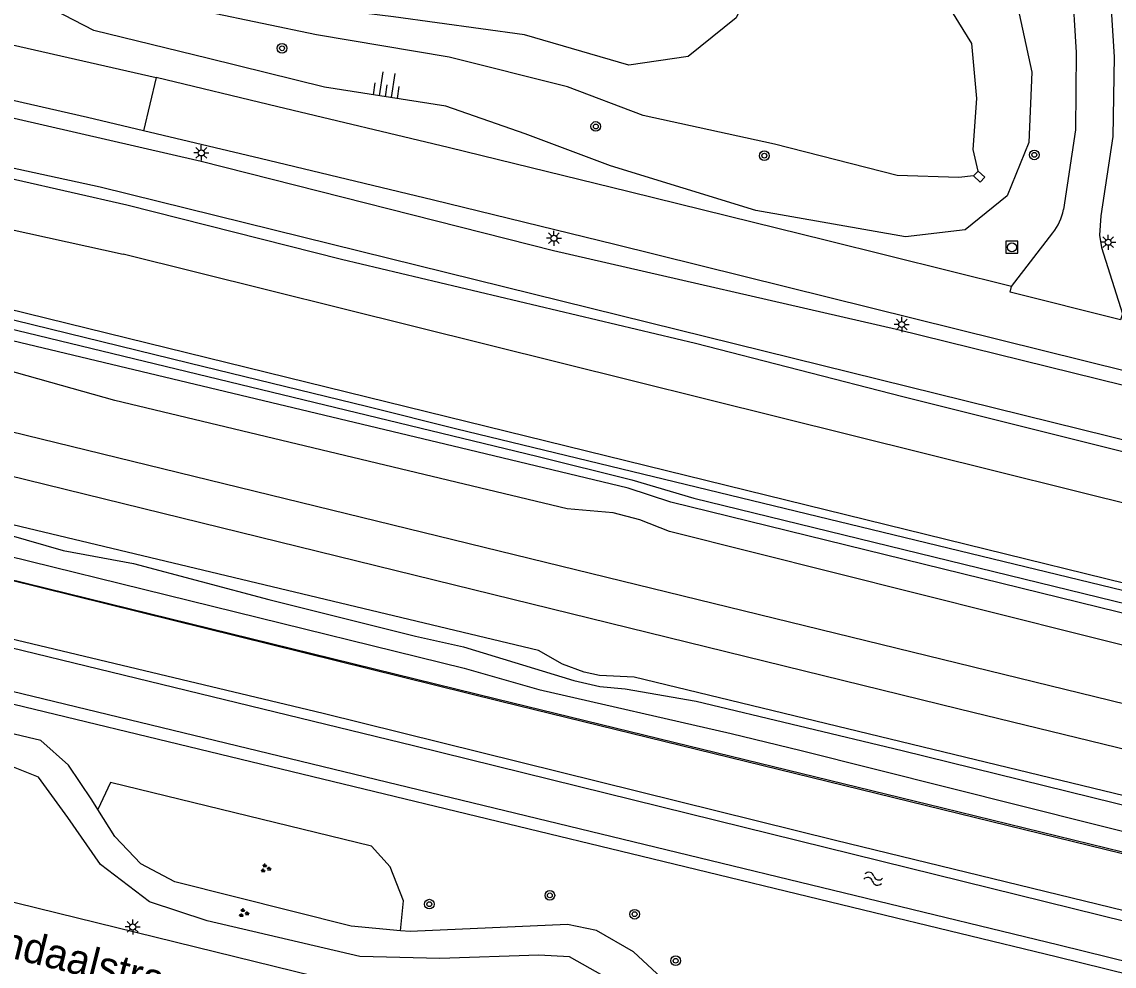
# Model space of a CAD drawing. Extents: x 125000 to 129004, y 397500 to 399008.
# Drawn here: x 126346.7 to 126436.9, y 398668.3 to 398746.2 of the extents above; entities that cross this region are included whole.
import ezdxf

# ---------------------------------------------------------------- set-up
doc = ezdxf.new("R2010")
doc.units = 0
for name, color, linetype in [('gg-afsc-hekwerk', 7, 'Continuous'), ('gg-anno-openbare ruimte label', 7, 'Continuous'), ('gg-aspt-spoorlijn', 7, 'Continuous'), ('gg-knt-BGT kruinlijn', 7, 'Continuous'), ('gg-knt-bovenkant onderkant talud', 7, 'Continuous'), ('gg-knt-verharding', 7, 'Continuous'), ('gg-kntw-bovenkant insteek waterloop', 7, 'Continuous'), ('gg-kntw-waterlijn', 7, 'Continuous'), ('gg-kwrk-uitstroombak niveau min 01', 7, 'Continuous'), ('gt-grn-groengrens', 7, 'Continuous'), ('gt-grn-weggrens', 7, 'Continuous'), ('gt-grn-weggrens revisie', 7, 'Continuous'), ('gt-symb-boom', 7, 'Continuous'), ('gt-symb-groenvak', 7, 'Continuous'), ('gt-symb-lichtmast', 7, 'Continuous'), ('gt-symb-rioolschacht', 7, 'Continuous'), ('gt-symb-talud symbool', 7, 'Continuous'), ('gt-symb-watersymbool', 7, 'Continuous'), ('gx-grn-maaiveld', 7, 'Continuous')]:
    doc.layers.add(name, color=color, linetype=linetype)

# ---------------------------------------------------------------- blocks, each defined once
blk = doc.blocks.new('gt0-BOOM')
at = {"layer": 'gt-symb-boom'}
for radius in [0.4, 0.2]:
    blk.add_circle((0, 0), radius, dxfattribs=at)
blk = doc.blocks.new('gt0-LMAST')
at = {"layer": 'gt-symb-lichtmast'}
for p, q in [((-0.182, 0.173), (-0.447, 0.438)), ((-0.005, 0.246), (-0.005, 0.621)), ((0.172, 0.173), (0.437, 0.438)), ((-0.255, -0.004), (-0.63, -0.004)), ((-0.182, -0.181), (-0.447, -0.446)), ((-0.005, -0.254), (-0.005, -0.629)), ((0.437, -0.446), (0.172, -0.181)), ((0.245, -0.004), (0.62, -0.004))]:
    blk.add_line(p, q, dxfattribs=at)
blk.add_circle((-0.005, -0.004), 0.25, dxfattribs=at)
blk = doc.blocks.new('gt0-TALUD_1')
at = {"layer": 'gt-symb-talud symbool'}
for p, q in [((-1, -1), (-1, 0)), ((-0.5, -2), (-0.5, 0)), ((0, -1), (0, 0)), ((0.5, -2), (0.5, 0)), ((1, -1), (1, 0))]:
    blk.add_line(p, q, dxfattribs=at)
blk = doc.blocks.new('gt0-WA')
at = {"layer": 'gt-symb-watersymbool'}
for centre, start, end in [((-0.323, 0.022), 28.07249, 151.92751), ((0.427, 0.422), 208.07248, 331.92751), ((-0.323, -0.428), 28.07249, 151.92751), ((0.427, -0.028), 208.07248, 331.92751)]:
    blk.add_arc(centre, 0.425, start, end, dxfattribs=at)
blk = doc.blocks.new('gt0-GRVAK')
at = {"layer": 'gt-symb-groenvak'}
for p, q in [((-0.11, 0.189), (-0.228, 0.24)), ((-0.182, 0.153), (0.088, 0.153)), ((-0.091, 0.211), (-0.156, 0.322)), ((-0.047, 0.214), (-0.047, 0.393)), ((-0.004, 0.211), (0.061, 0.322)), ((0.015, 0.189), (0.133, 0.24)), ((0.262, -0.052), (0.197, 0.059)), ((0.305, -0.049), (0.305, 0.13)), ((0.349, -0.052), (0.414, 0.059)), ((-0.245, -0.228), (-0.363, -0.177)), ((-0.318, -0.264), (-0.047, -0.264)), ((-0.226, -0.206), (-0.291, -0.095)), ((-0.183, -0.203), (-0.183, -0.024)), ((-0.139, -0.206), (-0.074, -0.095)), ((-0.12, -0.228), (-0.002, -0.177)), ((0.243, -0.074), (0.125, -0.023)), ((0.17, -0.11), (0.441, -0.11)), ((0.368, -0.074), (0.486, -0.023))]:
    blk.add_line(p, q, dxfattribs=at)
blk = doc.blocks.new('gt0-RS')
at = {"layer": 'gt-symb-rioolschacht'}
blk.add_lwpolyline([(-0.5, -0.5), (0.5, -0.5), (0.5, 0.5), (-0.5, 0.5)], close=True, dxfattribs=at)
blk.add_circle((0, 0), 0.375, dxfattribs=at)

msp = doc.modelspace()

# ---------------------------------------------------------------- linework, layer by layer
at = {"layer": 'gg-afsc-hekwerk'}
for points in [[(126478.281, 398689.433), (126382.649, 398712.624), (126375.311, 398714.467), (126360.517, 398718.068), (126336.139, 398724.037), (126326.363, 398726.54), (126319.088, 398728.391), (126311.753, 398730.283), (126304.448, 398732.151), (126294.671, 398734.65), (126287.326, 398736.483), (126279.994, 398738.361), (126272.657, 398740.229), (126265.307, 398742.089), (126257.968, 398743.95), (126253.076, 398745.2), (126226.172, 398751.986), (126225.411, 398760.232), (126216.755, 398759.327), (126189.205, 398756.689), (126182.228, 398757.509), (126178.713, 398758.294)], [(126478.281, 398689.433), (126382.649, 398712.624), (126375.311, 398714.467), (126360.517, 398718.068), (126336.139, 398724.037), (126326.363, 398726.54), (126319.088, 398728.391), (126311.753, 398730.283), (126304.448, 398732.151), (126294.671, 398734.65), (126287.326, 398736.483), (126279.994, 398738.361), (126272.657, 398740.229), (126265.307, 398742.089), (126257.968, 398743.95), (126253.076, 398745.2), (126250.039, 398745.963)], [(126437.616, 398677.701), (126422.794, 398681.33), (126400.564, 398686.743), (126385.92, 398690.309), (126340.355, 398701.515), (126315.051, 398707.672), (126290.787, 398713.537)]]:
    msp.add_lwpolyline(points, dxfattribs=at)
at = {"layer": 'gg-aspt-spoorlijn'}
for points in [[(126178.191, 398753.482), (126243.646, 398737.457), (126261.198, 398733.101), (126493.406, 398676.338), (126551.442, 398662.053), (126716.835, 398621.637), (126769.514, 398608.681), (126782.186, 398605.654), (126808.742, 398599.06), (126873.678, 398583.156), (126950.767, 398564.393)], [(126177.482, 398749.914), (126237.61, 398735.207), (126282.856, 398724.218), (126424.134, 398689.529), (126477.102, 398676.62), (126493.227, 398672.592), (126610.16, 398643.995), (126627.72, 398639.762), (126691.525, 398624.102), (126709.464, 398619.631), (126949.829, 398560.886)]]:
    msp.add_lwpolyline(points, dxfattribs=at)
at = {"layer": 'gg-knt-BGT kruinlijn'}
for p, q in [((126353.193, 398732.621), (126439.137, 398711.387)), ((126373.138, 398726.608), (126355.401, 398731.102)), ((126402.356, 398719.696), (126373.138, 398726.608)), ((126419.489, 398715.269), (126402.356, 398719.696)), ((126445.195, 398708.867), (126419.489, 398715.269)), ((126345.662, 398703.878), (126350.14, 398702.584)), ((126350.14, 398702.584), (126355.958, 398701.524)), ((126355.958, 398701.524), (126367.14, 398698.56)), ((126367.14, 398698.56), (126379.245, 398695.522)), ((126379.245, 398695.522), (126383.201, 398694.649)), ((126383.201, 398694.649), (126392.304, 398691.868)), ((126392.304, 398691.868), (126394.463, 398691.36)), ((126394.463, 398691.36), (126396.563, 398691.172)), ((126396.563, 398691.172), (126402.425, 398690.158)), ((126402.425, 398690.158), (126419.425, 398686.09)), ((126419.425, 398686.09), (126441.079, 398680.753))]:
    msp.add_line(p, q, dxfattribs=at)
for points in [[(126234.799, 398756.282), (126234.868, 398756.675), (126250.685, 398754.157), (126270.454, 398750.185), (126291.935, 398745.845), (126316.422, 398740.62), (126337.453, 398736.023), (126353.193, 398732.621)], [(126355.401, 398731.102), (126337.004, 398735.278), (126316.431, 398739.841), (126292.451, 398744.923), (126270.29, 398749.486), (126250.519, 398753.384), (126234.799, 398756.282)]]:
    msp.add_lwpolyline(points, dxfattribs=at)
at = {"layer": 'gg-knt-bovenkant onderkant talud'}
for points in [[(126535.957, 398691.587), (126505.881, 398699.05), (126477.559, 398706.3), (126448.065, 398713.647), (126418.962, 398720.832), (126390.638, 398727.326), (126361.54, 398734.702), (126333.389, 398741.177), (126303.241, 398747.811), (126274.798, 398753.775), (126244.83, 398759.549)], [(126230.833, 398752.811), (126248.383, 398748.908), (126275.654, 398743.949), (126299.639, 398739.083), (126327.07, 398733.216), (126355.09, 398727.053)], [(126428.728, 398748.575), (126430.125, 398742.089), (126429.874, 398736.286), (126428.107, 398731.866), (126424.624, 398729.065), (126419.711, 398728.488), (126407.352, 398730.669), (126395.351, 398734.34), (126388.294, 398736.99), (126381.731, 398739.289), (126371.73, 398740.832), (126362.145, 398743.217), (126352.681, 398745.515), (126348.583, 398747.634)]]:
    msp.add_lwpolyline(points, dxfattribs=at)
at = {"layer": 'gg-knt-verharding'}
for p, q in [((126428.445, 398724.398), (126431.861, 398728.821)), ((126404.05, 398659.327), (126267.231, 398692.82))]:
    msp.add_line(p, q, dxfattribs=at)
for points in [[(126431.484, 398769.022), (126432.04, 398765.79), (126433.435, 398749.58), (126433.78, 398743.718), (126433.796, 398743.713), (126433.746, 398737.315), (126432.735, 398730.741)], [(126236.597, 398766.514), (126240.729, 398766.001), (126243.357, 398765.617), (126247.683, 398764.859), (126254.41, 398763.576), (126269.658, 398760.639), (126284.739, 398757.673), (126290.608, 398756.472), (126299.752, 398754.551), (126314.667, 398751.35), (126328.459, 398748.303), (126338.366, 398746.092), (126340.485, 398745.572), (126357.831, 398741.647)], [(126356.773, 398737.239), (126352.149, 398738.328), (126338.982, 398741.336), (126327.086, 398743.979), (126313.78, 398746.909), (126299.018, 398750.104), (126293.001, 398751.367), (126283.608, 398753.289), (126277.665, 398754.478), (126268.389, 398756.293), (126247.221, 398760.325), (126242.746, 398761.083), (126238.928, 398761.65), (126236.058, 398761.993), (126232.94, 398762.262), (126230.959, 398762.353)], [(126436.497, 398750.298), (126436.926, 398743.361), (126436.81, 398736.786), (126435.819, 398730.237), (126435.731, 398728.628), (126435.896, 398727.6), (126437.603, 398722.127)], [(126428.445, 398724.398), (126413.166, 398728.188), (126396.874, 398732.206), (126381.938, 398735.875), (126367.863, 398739.222), (126357.831, 398741.647)], [(126555.169, 398688.246), (126552.637, 398688.752), (126550.794, 398689.173), (126544.039, 398690.854), (126533.521, 398693.544), (126506.661, 398700.267), (126477.482, 398707.62), (126448.628, 398714.743), (126395.688, 398727.857), (126380.713, 398731.525), (126366.412, 398734.968), (126356.773, 398737.239)]]:
    msp.add_lwpolyline(points, dxfattribs=at)
msp.add_arc((126428.602, 398731.464), 4.196, 320.96595, 350.0832, dxfattribs=at)
at = {"layer": 'gg-kntw-bovenkant insteek waterloop'}
for points in [[(126884.78, 398555.055), (126883.859, 398556.325), (126882.317, 398558.95), (126881.397, 398561.406), (126880.656, 398563.893), (126880.292, 398564.441), (126879.702, 398564.704), (126835.226, 398575.342), (126811.696, 398581.072), (126777.541, 398589.594), (126703.282, 398607.867), (126666.097, 398616.844), (126628.82, 398626.095), (126585.331, 398636.579), (126532.543, 398649.474), (126439.89, 398672.318), (126413.91, 398678.645), (126371.611, 398689.132), (126335.87, 398697.677), (126320.19, 398701.725), (126299.052, 398706.82)], [(126292.025, 398703.085), (126308.622, 398698.988), (126334.998, 398692.585), (126398.758, 398677.173), (126416.244, 398672.929)], [(126416.244, 398672.929), (126432.133, 398669.072), (126510.587, 398649.723), (126549.24, 398640.255), (126624.257, 398621.922), (126650.985, 398615.296), (126659.461, 398613.222)]]:
    msp.add_lwpolyline(points, dxfattribs=at)
at = {"layer": 'gg-kntw-waterlijn'}
for points in [[(126425.689, 398733.921), (126425.299, 398735.699), (126425.583, 398739.917), (126425.186, 398744.442), (126422.806, 398748.314), (126419.263, 398751.427), (126415.782, 398752.766), (126413.967, 398755.506), (126411.198, 398756.888), (126408.758, 398755.883), (126407.771, 398750.894), (126405.722, 398746.574), (126401.75, 398743.377), (126396.854, 398742.665), (126388.246, 398745.169), (126377.432, 398746.649), (126366.608, 398747.974), (126356.581, 398750.612), (126351.389, 398752.67), (126349.886, 398753.975)], [(126425.322, 398733.525), (126424.093, 398733.392), (126419.02, 398733.558), (126408.869, 398736.138), (126398.048, 398738.503), (126391.793, 398740.875), (126382.025, 398743.334), (126371.064, 398745.166), (126362.088, 398747.027), (126352.547, 398750.238), (126348.528, 398751.785), (126348.877, 398753.652), (126349.234, 398754.088)], [(126883.756, 398554.584), (126880.055, 398560.293), (126879.898, 398563.062), (126879.574, 398563.639), (126797.66, 398583.721), (126685.639, 398611.52), (126682.195, 398612.211), (126648.017, 398620.572), (126585.914, 398635.811), (126503.077, 398656.117), (126501.543, 398656.238), (126379.063, 398686.457), (126319.783, 398700.897), (126277.973, 398711.201), (126206.215, 398728.88), (126204.896, 398727.907)], [(126289.637, 398704.705), (126308.86, 398699.959), (126335.233, 398693.557), (126398.993, 398678.145), (126416.48, 398673.901)], [(126416.48, 398673.901), (126432.371, 398670.043), (126510.826, 398650.694), (126549.478, 398641.226), (126624.496, 398622.893), (126651.224, 398616.267), (126659.699, 398614.193)]]:
    msp.add_lwpolyline(points, dxfattribs=at)
at = {"layer": 'gg-kwrk-uitstroombak niveau min 01'}
msp.add_line((126425.689, 398733.921), (126425.322, 398733.525), dxfattribs=at)
msp.add_lwpolyline([(126425.322, 398733.525), (126425.872, 398733.015), (126426.239, 398733.412), (126425.689, 398733.921)], dxfattribs=at)
at = {"layer": 'gt-grn-groengrens'}
for points in [[(126353.011, 398681.217), (126352.504, 398682.016), (126350.593, 398684.866), (126348.308, 398686.917), (126325.293, 398692.361), (126319.444, 398693.017), (126315.668, 398692.34)], [(126456.368, 398646.549), (126457.531, 398651.299), (126457.312, 398653.173), (126452.206, 398660.166), (126446.763, 398661.408), (126437.604, 398661.105), (126424.5, 398658.511), (126420.672, 398659.056), (126400.635, 398664.263), (126397.533, 398665.499), (126394.722, 398667.479), (126391.948, 398669.051), (126389.419, 398669.199), (126381.253, 398668.904), (126374.631, 398669.08), (126362.044, 398672.033), (126357.278, 398673.586), (126353.232, 398676.669), (126350.519, 398680.566), (126348.113, 398683.897), (126344.654, 398685.265), (126322.066, 398690.378), (126318.659, 398690.426), (126314.271, 398689.815)], [(126378.013, 398671.207), (126378.247, 398673.676), (126377.16, 398676.474), (126375.596, 398678.199), (126354.057, 398683.434), (126353.011, 398681.217)], [(126378.013, 398671.207), (126373.927, 398671.577), (126359.37, 398675.249), (126356.564, 398676.737), (126354.421, 398678.997), (126353.011, 398681.217)], [(126686.829, 398601.086), (126686.71, 398601.196), (126682.165, 398605.078), (126680.031, 398606.481), (126677.259, 398607.61), (126447.199, 398663.906), (126441.156, 398663.817), (126431.621, 398662.572), (126425.661, 398661.08), (126423.684, 398661.001), (126421.639, 398661.453), (126402.312, 398666.071), (126399.561, 398667.314), (126397.23, 398669.459), (126394.183, 398671.219), (126391.793, 398671.729), (126378.802, 398671.135), (126378.013, 398671.207)]]:
    msp.add_lwpolyline(points, dxfattribs=at)
at = {"layer": 'gt-grn-weggrens'}
msp.add_line((126357.831, 398741.647), (126356.773, 398737.239), dxfattribs=at)
at = {"layer": 'gt-grn-weggrens revisie'}
msp.add_lwpolyline([(126437.603, 398722.127), (126437.461, 398721.645), (126428.33, 398723.934), (126428.445, 398724.398)], dxfattribs=at)
at = {"layer": 'gx-grn-maaiveld'}
for points in [[(126517.497, 398677.814), (126400.313, 398706.597), (126396.799, 398707.75), (126383.602, 398710.908), (126345.975, 398719.917), (126221.621, 398749.692), (126215.993, 398751.167), (126216.09, 398751.603), (126226.82, 398750.049), (126299.121, 398732.422), (126344.548, 398721.203), (126389.267, 398710.393), (126397.112, 398708.435), (126402.229, 398706.918), (126472.698, 398689.698)], [(126447.8, 398692.217), (126400.207, 398704.175), (126397.776, 398705.116), (126395.551, 398705.693), (126391.775, 398706.027), (126354.409, 398714.968), (126330.231, 398721.775), (126327.029, 398722.308), (126313.032, 398725.107), (126279.836, 398733.331), (126276.862, 398734.35), (126275.531, 398734.71), (126273.756, 398734.906), (126271.075, 398735.361), (126241.581, 398742.505), (126212.579, 398749.735)], [(126908.682, 398585.125), (126607.764, 398658.104), (126256.414, 398744.44), (126250.039, 398745.963)], [(126730.87, 398639.261), (126729.913, 398636.067), (126617.866, 398662.026), (126543.353, 398680.525), (126475.43, 398697.109), (126355.09, 398727.053)], [(126443.099, 398681.058), (126397.299, 398692.138), (126394.431, 398692.283), (126393.17, 398692.562), (126391.39, 398693.212), (126389.409, 398694.338), (126339.044, 398706.373), (126336.697, 398706.439), (126335, 398706.777), (126332.674, 398707.401), (126331.021, 398708.02), (126328.877, 398708.555), (126326.54, 398708.664), (126324.256, 398709.274), (126322.432, 398710.403), (126320.362, 398711.253), (126287.646, 398718.787), (126276.085, 398717.186)], [(126289.054, 398718.11), (126292.47, 398716.367), (126298.038, 398714.503), (126319.516, 398708.76), (126323.901, 398707.408), (126327.532, 398706.601), (126336.636, 398704.294), (126341.675, 398703.114), (126383.255, 398692.89), (126389.435, 398691.117), (126405.292, 398687.489), (126411.075, 398686.095), (126441.45, 398678.458)], [(126945.927, 398557.564), (126940.252, 398557.417), (126936.408, 398555.941), (126907.634, 398563.051), (126876.581, 398570.191), (126834.489, 398580.656), (126763.757, 398597.745), (126719.035, 398608.855), (126669.566, 398620.853), (126626.549, 398631.511), (126534.826, 398653.762), (126386.268, 398690.139), (126340.179, 398701.514), (126290.598, 398713.583)]]:
    msp.add_lwpolyline(points, dxfattribs=at)

# ---------------------------------------------------------------- block references
at = {"layer": 'gt-symb-boom'}
for p in [(126368.222, 398744.058), (126394.125, 398737.603), (126430.339, 398735.254), (126408.043, 398735.19), (126390.333, 398674.121), (126380.382, 398673.4), (126397.331, 398672.57), (126400.719, 398668.727)]:
    msp.add_blockref('gt0-BOOM', p, dxfattribs=at)
at = {"layer": 'gt-symb-groenvak'}
for p in [(126366.854, 398676.357), (126365.043, 398672.666)]:
    msp.add_blockref('gt0-GRVAK', p, dxfattribs=at)
at = {"layer": 'gt-symb-lichtmast'}
for p in [(126361.56, 398735.424), (126390.674, 398728.376), (126436.439, 398728.044), (126419.391, 398721.257), (126355.891, 398671.52)]:
    msp.add_blockref('gt0-LMAST', p, dxfattribs=at)
at = {"layer": 'gt-symb-rioolschacht'}
msp.add_blockref('gt0-RS', (126428.484, 398727.629), dxfattribs=at)
at = {"layer": 'gt-symb-talud symbool', "xscale": 0.9996239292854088, "yscale": 0.9996239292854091, "rotation": 171.2538377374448}
msp.add_blockref('gt0-TALUD_1', (126376.731, 398740.06), dxfattribs=at)
at = {"layer": 'gt-symb-watersymbool', "rotation": -13.64723833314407}
msp.add_blockref('gt0-WA', (126416.98, 398675.515), dxfattribs=at)

# ---------------------------------------------------------------- texts
at = {"layer": 'gg-anno-openbare ruimte label'}
msp.add_text('Voerendaalstraat', height=2.5, rotation=346, dxfattribs=at).set_placement((126336.192, 398671.351))

doc.saveas('drawing.dxf')
